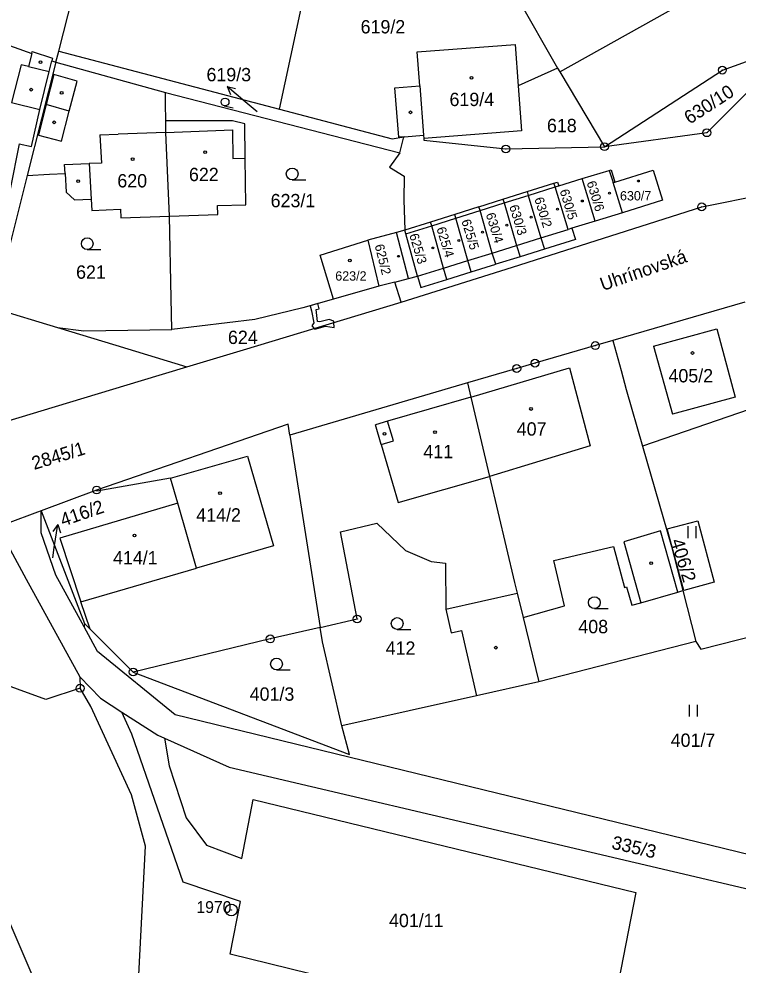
# Model space of a CAD drawing. Extents: x -644096 to -634268, y -1141430 to -1133463.
# Drawn here: x -640144.3 to -640052.6, y -1138128.6 to -1138008 of the extents above; entities that cross this region are included whole.
import ezdxf

# ---------------------------------------------------------------- set-up
doc = ezdxf.new("R2010")
doc.units = 0
for name, color, linetype in [('_CIVIL_CONSTRUCTION', 7, 'Continuous'), ('B_Hranice _3D', 7, 'Continuous'), ('M_Svah_Nasyp', 7, 'Continuous'), ('M_Svah_Zarez', 7, 'Continuous'), ('spodek_zarez', 7, 'Continuous'), ('svrsek_osa_sjezdy', 7, 'Continuous'), ('svrsek_osa_VRT', 7, 'Continuous'), ('svrsek_popisy_VRT', 7, 'Continuous'), ('terminal_VRT', 7, 'Continuous')]:
    doc.layers.add(name, color=color, linetype=linetype)

msp = doc.modelspace()

# ---------------------------------------------------------------- linework, layer by layer
at = {"layer": '_CIVIL_CONSTRUCTION'}
for centre, radius in [((-640054.59, -1138014.52), 0.5), ((-640054.59, -1138014.52), 0.0303), ((-640056.57, -1138022.5), 0.5), ((-640056.57, -1138022.5), 0.0303), ((-640082.19, -1138024.57), 0.5), ((-640069.61, -1138024.28), 0.5), ((-640069.61, -1138024.28), 0.0303), ((-640082.19, -1138024.57), 0.0303), ((-640057.22, -1138031.95), 0.5), ((-640057.22, -1138031.95), 0.0303), ((-640070.78, -1138049.63), 0.5), ((-640070.78, -1138049.63), 0.0303), ((-640080.8, -1138052.55), 0.5), ((-640078.48, -1138051.87), 0.5), ((-640078.48, -1138051.87), 0.0303), ((-640080.8, -1138052.55), 0.0303), ((-640134.35, -1138068.04), 0.5), ((-640134.35, -1138068.04), 0.0303), ((-640101.14, -1138084.48), 0.5), ((-640101.14, -1138084.48), 0.0303), ((-640112.22, -1138087.02), 0.5), ((-640112.22, -1138087.02), 0.0303), ((-640129.69, -1138091.24), 0.5), ((-640129.69, -1138091.24), 0.0303), ((-640136.46, -1138093.31), 0.5), ((-640136.46, -1138093.31), 0.0303), ((-640117.18, -1138121.57), 0.75), ((-640117.18, -1138121.57), 0.03)]:
    msp.add_circle(centre, radius, dxfattribs=at)
at = {"layer": 'B_Hranice _3D'}
msp.add_lwpolyline([(-640107.14, -1138044.56), (-640106.98, -1138045.19), (-640106.68, -1138046.71), (-640106.93, -1138047.12), (-640106.63, -1138047.44), (-640106.55, -1138047.53), (-640105.17, -1138047.17), (-640104.08, -1138047.33), (-640104.12, -1138046.68), (-640104.13, -1138046.5), (-640104.7, -1138046.3), (-640105.9, -1138046.61), (-640106.19, -1138046.56), (-640106.38, -1138045.03), (-640106, -1138044.93), (-640106.17, -1138044.28)], close=True, dxfattribs=at)
at = {"layer": 'M_Svah_Nasyp'}
for p, q in [((-640142.62, -1138012.41), (-640143.02, -1138014.07)), ((-640140.41, -1138014.71), (-640140.05, -1138013.33)), ((-640143.97, -1138013.85), (-640145.19, -1138018.63)), ((-640143.02, -1138014.07), (-640143.97, -1138013.85)), ((-640143.02, -1138014.07), (-640140.41, -1138014.71)), ((-640141.58, -1138019.52), (-640140.41, -1138014.71)), ((-640139.82, -1138015.09), (-640140.78, -1138018.91)), ((-640136.83, -1138015.92), (-640139.82, -1138015.09)), ((-640137.83, -1138019.75), (-640136.83, -1138015.92)), ((-640093.17, -1138016.54), (-640092.68, -1138022.82)), ((-640145.19, -1138018.63), (-640141.58, -1138019.52)), ((-640142.67, -1138024.26), (-640141.58, -1138019.52)), ((-640140.78, -1138018.91), (-640141.75, -1138022.79)), ((-640137.83, -1138019.75), (-640140.78, -1138018.91)), ((-640138.82, -1138023.58), (-640137.83, -1138019.75)), ((-640141.75, -1138022.79), (-640138.82, -1138023.58)), ((-640133.95, -1138022.75), (-640131.61, -1138022.67)), ((-640133.95, -1138022.75), (-640133.75, -1138026.36)), ((-640125.51, -1138022.45), (-640131.61, -1138022.67)), ((-640125.51, -1138022.45), (-640117.05, -1138022.15)), ((-640117.05, -1138022.15), (-640116.98, -1138025.77)), ((-640144.24, -1138023.92), (-640145.35, -1138029.7)), ((-640144.24, -1138023.92), (-640142.67, -1138024.26)), ((-640138.43, -1138026.53), (-640135.3, -1138026.42)), ((-640138.37, -1138027.7), (-640138.43, -1138026.53)), ((-640133.75, -1138026.36), (-640135.3, -1138026.42)), ((-640135.3, -1138026.42), (-640135.04, -1138030.95)), ((-640116.98, -1138025.77), (-640115.4, -1138025.72)), ((-640069, -1138027.3), (-640068.52, -1138028.85)), ((-640075.92, -1138029.4), (-640076.07, -1138028.93)), ((-640079.34, -1138030.48), (-640075.92, -1138029.4)), ((-640085.48, -1138032.42), (-640082.42, -1138031.45)), ((-640082.42, -1138031.45), (-640079.34, -1138030.48)), ((-640088.55, -1138033.39), (-640085.48, -1138032.42)), ((-640091.64, -1138034.36), (-640088.55, -1138033.39)), ((-640094.58, -1138041.07), (-640096.11, -1138035.21)), ((-640094.93, -1138035.4), (-640091.64, -1138034.36)), ((-640077.71, -1138035.9), (-640074.25, -1138034.83)), ((-640080.82, -1138036.86), (-640077.71, -1138035.9)), ((-640083.93, -1138037.83), (-640080.82, -1138036.86)), ((-640090.15, -1138039.75), (-640087.03, -1138038.79)), ((-640087.03, -1138038.79), (-640083.93, -1138037.83)), ((-640093.47, -1138040.78), (-640090.15, -1138039.75)), ((-640063.35, -1138049.69), (-640055.29, -1138047.5)), ((-640055.29, -1138047.5), (-640052.94, -1138056.2)), ((-640063.35, -1138049.69), (-640060.96, -1138058.37)), ((-640086.65, -1138056.19), (-640097.26, -1138059.27)), ((-640052.94, -1138056.2), (-640060.96, -1138058.37)), ((-640097.26, -1138059.27), (-640098.8, -1138059.72)), ((-640096.53, -1138061.77), (-640097.26, -1138059.27)), ((-640098.08, -1138062.22), (-640098.8, -1138059.72)), ((-640098.08, -1138062.22), (-640096.53, -1138061.77)), ((-640098.08, -1138062.22), (-640095.92, -1138069.65)), ((-640124.95, -1138066.53), (-640115.14, -1138063.71)), ((-640115.14, -1138063.71), (-640111.8, -1138075.15)), ((-640095.92, -1138069.65), (-640084.26, -1138066.31)), ((-640123.99, -1138069.73), (-640139.02, -1138074.19)), ((-640139.02, -1138074.19), (-640136.38, -1138082.31)), ((-640111.8, -1138075.15), (-640121.63, -1138078)), ((-640089.85, -1138083.22), (-640080.75, -1138081.18))]:
    msp.add_line(p, q, dxfattribs=at)
for points in [[(-640086.65, -1138056.19), (-640074.09, -1138052.45), (-640071.46, -1138062.42), (-640084.26, -1138066.31)], [(-640060.27, -1138081.05), (-640062.49, -1138073.26), (-640067.17, -1138074.66), (-640064.98, -1138082.41)]]:
    msp.add_lwpolyline(points, dxfattribs=at)
at = {"layer": 'M_Svah_Zarez'}
for centre, radius in [((-640141.49, -1138013.52), 0.175), ((-640086.56, -1138015.49), 0.175), ((-640142.69, -1138017.01), 0.175), ((-640138.81, -1138017.41), 0.175), ((-640094.34, -1138019.9), 0.175), ((-640139.75, -1138021.17), 0.175), ((-640120.52, -1138024.99), 0.175), ((-640129.76, -1138025.86), 0.175), ((-640136.71, -1138028.68), 0.175), ((-640065.3, -1138028.65), 0.123), ((-640068.99, -1138030.21), 0.123), ((-640072.44, -1138031.2), 0.123), ((-640075.59, -1138032.25), 0.123), ((-640078.95, -1138033.25), 0.123), ((-640085.18, -1138035.18), 0.123), ((-640082.07, -1138034.29), 0.123), ((-640088.17, -1138036.23), 0.123), ((-640091.48, -1138037.19), 0.123), ((-640102.09, -1138038.77), 0.175), ((-640095.86, -1138038.25), 0.123), ((-640058.4, -1138050.58), 0.175), ((-640078.98, -1138057.71), 0.175), ((-640091.22, -1138060.66), 0.175), ((-640097.66, -1138060.89), 0.175), ((-640118.62, -1138068.43), 0.175), ((-640129.51, -1138073.84), 0.175), ((-640063.67, -1138077.35), 0.175), ((-640083.46, -1138088.14), 0.175)]:
    msp.add_circle(centre, radius, dxfattribs=at)
at = {"layer": 'spodek_zarez'}
msp.add_circle((-638683.07, -1137056.85), 1378.08, dxfattribs=at)
at = {"layer": 'svrsek_osa_sjezdy'}
for p, q in [((-640118.08, -1138019.07), (-640116.94, -1138019.31)), ((-640109.42, -1138028.5), (-640107.67, -1138028.5)), ((-640135.55, -1138037.39), (-640133.8, -1138037.39)), ((-640058.93, -1138074.16), (-640058.93, -1138072.66)), ((-640057.93, -1138074.16), (-640057.93, -1138072.66)), ((-640070.9, -1138083.14), (-640069.15, -1138083.14)), ((-640096.04, -1138085.81), (-640094.29, -1138085.81)), ((-640111.42, -1138090.97), (-640109.67, -1138090.97)), ((-640058.76, -1138096.91), (-640058.76, -1138095.41)), ((-640057.76, -1138096.91), (-640057.76, -1138095.41))]:
    msp.add_line(p, q, dxfattribs=at)
for centre, radius in [((-640117.98, -1138018.58), 0.502), ((-640109.42, -1138027.75), 0.75), ((-640135.55, -1138036.64), 0.75), ((-640070.9, -1138082.39), 0.75), ((-640096.04, -1138085.06), 0.75), ((-640111.42, -1138090.22), 0.75)]:
    msp.add_circle(centre, radius, dxfattribs=at)
at = {"layer": 'svrsek_popisy_VRT'}
for p, q in [((-640115.43, -1138018.54), (-640117.73, -1138016.61)), ((-640117.73, -1138016.61), (-640116.64, -1138016.87)), ((-640117.73, -1138016.61), (-640117.28, -1138017.64)), ((-640113.88, -1138019.85), (-640115.43, -1138018.54)), ((-640139.28, -1138072.42), (-640139.93, -1138073.33)), ((-640139.75, -1138075.38), (-640139.28, -1138072.42)), ((-640139.28, -1138072.42), (-640138.94, -1138073.48)), ((-640139.95, -1138076.68), (-640139.75, -1138075.38))]:
    msp.add_line(p, q, dxfattribs=at)
at = {"layer": 'terminal_VRT'}
for p, q in [((-640139.18, -1138012.11), (-640135.5, -1137997.67)), ((-640083.56, -1138000.29), (-640075.59, -1138014.27)), ((-640139.54, -1138013.51), (-640139.18, -1138012.11)), ((-640139.18, -1138012.11), (-640111.03, -1138019.5)), ((-640139.54, -1138013.51), (-640143.22, -1138027.94)), ((-640139.54, -1138013.51), (-640125.58, -1138017.35)), ((-640075.59, -1138014.27), (-640080.62, -1138016.52)), ((-640075.59, -1138014.27), (-640075.31, -1138014.74)), ((-640075.31, -1138014.74), (-640069.61, -1138024.28)), ((-640125.58, -1138017.35), (-640095.7, -1138025.06)), ((-640095.7, -1138025.06), (-640095.18, -1138023.04)), ((-640095.18, -1138023.04), (-640095.12, -1138023.01)), ((-640143.22, -1138027.94), (-640146.91, -1138042.57)), ((-640075.45, -1138029.26), (-640072.46, -1138028.35)), ((-640070.79, -1138033.76), (-640072.46, -1138028.35)), ((-640082.57, -1138030.98), (-640079.49, -1138030.01)), ((-640095.18, -1138031.07), (-640095.06, -1138034.92)), ((-640085.63, -1138031.95), (-640082.57, -1138030.98)), ((-640085.63, -1138031.95), (-640088.7, -1138032.91)), ((-640067.33, -1138032.69), (-640070.79, -1138033.76)), ((-640091.79, -1138033.89), (-640095.06, -1138034.92)), ((-640088.7, -1138032.91), (-640091.79, -1138033.89)), ((-640070.79, -1138033.76), (-640073.77, -1138034.68)), ((-640096.11, -1138035.21), (-640099.77, -1138036.21)), ((-640095.06, -1138034.92), (-640096.11, -1138035.21)), ((-640099.77, -1138036.21), (-640098.39, -1138042.07)), ((-640077.26, -1138037.34), (-640080.38, -1138038.31)), ((-640080.38, -1138038.31), (-640083.48, -1138039.27)), ((-640086.59, -1138040.23), (-640083.48, -1138039.27)), ((-640096.33, -1138041.53), (-640094.58, -1138041.07)), ((-640094.58, -1138041.07), (-640093.47, -1138040.78)), ((-640089.71, -1138041.19), (-640086.59, -1138040.23)), ((-640098.39, -1138042.07), (-640104.16, -1138043.71)), ((-640096.33, -1138041.53), (-640098.39, -1138042.07)), ((-640095.52, -1138044.09), (-640096.33, -1138041.53)), ((-640051.74, -1138044.11), (-640068.55, -1138048.98)), ((-640080.8, -1138052.55), (-640087.08, -1138054.36)), ((-640087.08, -1138054.36), (-640109.73, -1138061.04)), ((-640048.2, -1138056.76), (-640064.77, -1138062.45)), ((-640109.73, -1138061.04), (-640105.84, -1138085.56)), ((-640134.35, -1138068.04), (-640141.42, -1138070.68)), ((-640141.42, -1138070.68), (-640135.91, -1138085.04)), ((-640059.63, -1138080.87), (-640057.97, -1138087.37)), ((-640079.99, -1138084.29), (-640077.99, -1138092.49)), ((-640135.91, -1138085.04), (-640135.94, -1138085.5)), ((-640135.18, -1138085.79), (-640135.91, -1138085.04)), ((-640129.69, -1138091.24), (-640135.18, -1138085.79)), ((-640087.85, -1138085.96), (-640085.95, -1138094.27)), ((-640057.97, -1138087.37), (-640077.99, -1138092.49)), ((-640136.48, -1138091.86), (-640136.46, -1138093.31)), ((-640077.99, -1138092.49), (-640085.95, -1138094.27)), ((-640085.95, -1138094.27), (-640103.11, -1138098.1))]:
    msp.add_line(p, q, dxfattribs=at)
for points in [[(-640075.31, -1138014.74), (-640056.37, -1138004.13), (-640053.85, -1138002.78), (-640053.04, -1138002.35), (-640051.28, -1137998.88), (-640049.28, -1137990.98), (-640049.97, -1137983.41), (-640046.83, -1137976.81)], [(-640111.03, -1138019.5), (-640106.71, -1137999.33), (-640102.8, -1138000.17), (-640101.97, -1137996.31)], [(-640149.42, -1138009.98), (-640142.62, -1138012.41), (-640142.55, -1138012.13), (-640139.96, -1138013), (-640140.05, -1138013.33), (-640139.54, -1138013.51)], [(-640095.12, -1138023.01), (-640095.84, -1138023.07), (-640096.33, -1138016.78), (-640093.17, -1138016.54), (-640093.51, -1138012.2), (-640081.02, -1138011.26), (-640080.62, -1138016.52)], [(-640069.61, -1138024.28), (-640054.59, -1138014.52), (-640046.45, -1138011.61)], [(-640046.45, -1138011.61), (-640049.24, -1138015.15), (-640056.57, -1138022.5), (-640069.61, -1138024.28)], [(-640080.62, -1138016.52), (-640080.19, -1138022.27), (-640092.65, -1138023.22)], [(-640125.53, -1138020.98), (-640125.56, -1138018.79), (-640125.58, -1138017.35)], [(-640095.52, -1138044.09), (-640081.36, -1138039.64), (-640057.22, -1138031.95), (-640049.18, -1138030.34), (-640031.78, -1138026.72), (-640023.47, -1138024.99), (-640016.94, -1138021.53), (-640000.53, -1138018.33), (-639998.55, -1138017.87)], [(-640111.03, -1138019.5), (-640096.68, -1138023.27), (-640095.18, -1138023.04)], [(-640125.05, -1138033.13), (-640118.9, -1138032.91), (-640118.93, -1138031.78), (-640115.33, -1138031.68), (-640115.4, -1138025.72), (-640115.44, -1138021.38), (-640117.04, -1138020.97), (-640125.53, -1138020.98)], [(-640125.05, -1138033.13), (-640125.51, -1138022.45), (-640125.53, -1138020.98)], [(-640095.12, -1138023.01), (-640092.68, -1138022.82), (-640092.65, -1138023.22)], [(-640092.65, -1138023.22), (-640092.63, -1138023.44), (-640082.19, -1138024.57), (-640069.61, -1138024.28)], [(-640095.7, -1138025.06), (-640097.03, -1138026.89), (-640095.17, -1138028.02), (-640095.18, -1138031.07)], [(-640143.22, -1138027.94), (-640140.37, -1138027.8), (-640138.37, -1138027.7), (-640138.25, -1138030.08), (-640137.18, -1138031.05), (-640135.04, -1138030.95), (-640134.97, -1138032.41), (-640131.29, -1138032.26), (-640131.25, -1138033.36), (-640125.05, -1138033.13)], [(-640072.46, -1138028.35), (-640069, -1138027.3), (-640068.76, -1138027.23), (-640068.28, -1138028.78)], [(-640068.28, -1138028.78), (-640063.41, -1138027.27), (-640062.22, -1138031.11), (-640067.33, -1138032.69)], [(-640079.49, -1138030.01), (-640076.07, -1138028.93), (-640075.6, -1138028.78), (-640075.45, -1138029.26)], [(-640073.77, -1138034.68), (-640074.25, -1138034.83), (-640075.92, -1138029.4), (-640075.45, -1138029.26)], [(-640067.33, -1138032.69), (-640068.52, -1138028.85), (-640068.28, -1138028.78)], [(-640079.49, -1138030.01), (-640079.34, -1138030.48), (-640077.71, -1138035.9), (-640077.26, -1138037.34)], [(-640082.57, -1138030.98), (-640082.42, -1138031.45), (-640080.82, -1138036.86), (-640080.38, -1138038.31)], [(-640083.48, -1138039.27), (-640083.93, -1138037.83), (-640085.48, -1138032.42), (-640085.63, -1138031.95)], [(-640124.77, -1138047.59), (-640124.85, -1138043.6), (-640125.05, -1138033.13)], [(-640089.71, -1138041.19), (-640090.15, -1138039.75), (-640091.64, -1138034.36), (-640091.79, -1138033.89)], [(-640086.59, -1138040.23), (-640087.03, -1138038.79), (-640088.55, -1138033.39), (-640088.7, -1138032.91)], [(-640093.47, -1138040.78), (-640094.93, -1138035.4), (-640095.06, -1138034.92)], [(-640073.77, -1138034.68), (-640073.32, -1138036.12), (-640077.26, -1138037.34)], [(-640104.16, -1138043.71), (-640105.87, -1138038.11), (-640099.77, -1138036.21)], [(-640093.47, -1138040.78), (-640093.02, -1138042.22), (-640089.71, -1138041.19)], [(-640146.91, -1138042.57), (-640147.13, -1138043.45), (-640147.49, -1138044.86), (-640139.35, -1138047.33)], [(-640104.16, -1138043.71), (-640108.07, -1138044.82), (-640114.17, -1138046.32), (-640124.77, -1138047.59)], [(-640122.84, -1138052.34), (-640115.65, -1138050.16), (-640095.52, -1138044.09)], [(-640139.35, -1138047.33), (-640135.99, -1138047.75), (-640124.77, -1138047.59)], [(-640139.35, -1138047.33), (-640131.91, -1138049.59), (-640122.84, -1138052.34)], [(-640068.55, -1138048.98), (-640070.78, -1138049.63), (-640078.48, -1138051.87), (-640080.8, -1138052.55)], [(-640068.55, -1138048.98), (-640067.51, -1138052.81), (-640066.85, -1138055.24), (-640064.77, -1138062.45)], [(-640161.86, -1138065.3), (-640153.49, -1138061.65), (-640152.12, -1138061.19), (-640139.6, -1138057.41), (-640128.62, -1138054.09), (-640122.84, -1138052.34)], [(-640087.08, -1138054.36), (-640086.65, -1138056.19), (-640084.26, -1138066.31), (-640081.08, -1138079.82)], [(-640109.73, -1138061.04), (-640109.95, -1138059.63), (-640134.35, -1138068.04)], [(-640064.77, -1138062.45), (-640061.07, -1138075.24), (-640059.63, -1138080.87)], [(-640135.18, -1138085.79), (-640136.38, -1138082.31), (-640121.63, -1138078), (-640123.99, -1138069.73), (-640124.95, -1138066.53), (-640134.32, -1138068.19), (-640134.35, -1138068.04)], [(-640141.42, -1138070.68), (-640141.88, -1138070.85), (-640145.75, -1138072.3)], [(-640135.94, -1138085.5), (-640139.56, -1138078.91), (-640141.42, -1138073.49), (-640141.42, -1138070.68)], [(-640145.75, -1138072.3), (-640145.39, -1138075.62), (-640143.35, -1138079.41), (-640136.48, -1138091.86)], [(-640105.84, -1138085.56), (-640101.14, -1138084.48), (-640103.26, -1138073.37), (-640098.62, -1138072.27), (-640094.99, -1138075.74), (-640091.7, -1138077.16), (-640089.87, -1138077.37), (-640089.85, -1138083.22), (-640089.17, -1138086.25), (-640087.85, -1138085.96)], [(-640059.51, -1138080.83), (-640061.61, -1138073.01), (-640057.73, -1138071.97), (-640055.63, -1138079.79), (-640059.51, -1138080.83)], [(-640079.99, -1138084.29), (-640074.73, -1138082.81), (-640076.07, -1138077.02), (-640068.45, -1138075.23), (-640067.05, -1138080.47), (-640066.79, -1138080.37), (-640066.14, -1138082.74), (-640064.98, -1138082.41), (-640060.27, -1138081.05), (-640059.63, -1138080.87)], [(-640081.08, -1138079.82), (-640080.75, -1138081.18), (-640079.99, -1138084.29)], [(-640057.97, -1138087.37), (-640057.34, -1138088.32), (-640037.79, -1138083.36)], [(-640033.9, -1138118.76), (-640124.34, -1138096.7), (-640134.22, -1138088.64), (-640135.94, -1138085.5)], [(-640105.84, -1138085.56), (-640112.22, -1138087.02), (-640129.69, -1138091.24)], [(-640103.11, -1138098.1), (-640105.55, -1138087.41), (-640105.84, -1138085.56)], [(-640136.46, -1138093.31), (-640140.82, -1138094.73), (-640148.1, -1138092.12), (-640156.38, -1138090.1), (-640187.84, -1138097.91), (-640208.52, -1138097.61), (-640221.89, -1138095.66)], [(-640136.48, -1138091.86), (-640133.86, -1138094.57), (-640131.13, -1138096.38)], [(-640129.69, -1138091.24), (-640102.13, -1138101.77), (-640103.11, -1138098.1)], [(-639964.57, -1138155.72), (-639970.93, -1138156.51), (-639981.92, -1138158.02), (-640012.66, -1138153.48), (-640025.08, -1138154.19), (-640066.74, -1138155.12), (-640091.07, -1138158.68), (-640100.29, -1138160), (-640106.04, -1138156.61), (-640110.39, -1138154.04), (-640117.22, -1138149.62), (-640118.33, -1138148.11), (-640122.99, -1138140.9), (-640128.97, -1138129.83), (-640128.12, -1138113.45), (-640129.91, -1138106.89), (-640135.07, -1138095.63), (-640136.46, -1138093.31)], [(-640125.7, -1138099.66), (-640125.1, -1138103.21), (-640122.95, -1138109.83), (-640120.35, -1138113.31), (-640115.86, -1138115), (-640114.4, -1138107.51), (-640065.64, -1138119.33), (-640069.46, -1138138.97), (-640117.31, -1138127.21), (-640116, -1138120.49), (-640123.3, -1138118.01), (-640129.85, -1138099.16), (-640131.13, -1138096.38)], [(-640131.13, -1138096.38), (-640126.57, -1138099.27), (-640125.7, -1138099.66)], [(-640125.7, -1138099.66), (-640117.45, -1138103.37), (-640034.93, -1138122.75), (-639981.87, -1138136.41), (-639971.04, -1138143.12), (-639962.31, -1138146.02)], [(-640269.74, -1138181.24), (-640284.28, -1138177.7), (-640283.65, -1138163.14), (-640278.43, -1138154.54), (-640260.81, -1138144.4), (-640250.28, -1138126.64), (-640249.95, -1138111.05), (-640244.3, -1138108.64), (-640240.85, -1138108.4), (-640180.48, -1138113.95), (-640156.4, -1138108.35), (-640147.57, -1138118.28), (-640140.23, -1138135.35), (-640133.49, -1138147.23), (-640126.91, -1138154.41), (-640101.86, -1138172.06)]]:
    msp.add_lwpolyline(points, dxfattribs=at)

# ---------------------------------------------------------------- texts
at = {"layer": '_CIVIL_CONSTRUCTION'}
msp.add_text('1970', height=1.5, dxfattribs=at).set_placement((-640121.63, -1138121.95))
at = {"layer": 'svrsek_osa_VRT'}
for s, height, p in [('619/2', 1.7, (-640100.7, -1138009.84)), ('619/3', 1.7, (-640120.35, -1138015.94)), ('619/4', 1.7, (-640089.37, -1138019.1)), ('618', 1.7, (-640076.95, -1138022.43)), ('620', 1.7, (-640131.71, -1138029.47)), ('622', 1.7, (-640122.58, -1138028.67)), ('623/1', 1.7, (-640112.17, -1138032)), ('630/7', 1.19, (-640067.64, -1138031.13)), ('621', 1.7, (-640136.97, -1138041.11)), ('623/2', 1.19, (-640103.93, -1138041.35)), ('624', 1.7, (-640117.61, -1138049.43)), ('405/2', 1.7, (-640061.46, -1138054.32)), ('407', 1.7, (-640080.8, -1138061.11)), ('411', 1.7, (-640092.7, -1138063.99)), ('414/2', 1.7, (-640121.65, -1138072.07)), ('414/1', 1.7, (-640132.26, -1138077.53)), ('408', 1.7, (-640072.95, -1138086.3)), ('412', 1.7, (-640097.51, -1138089.05)), ('401/3', 1.7, (-640114.84, -1138094.9)), ('401/7', 1.7, (-640061.18, -1138100.78)), ('401/11', 1.7, (-640097.08, -1138123.76))]:
    msp.add_text(s, height=height, dxfattribs=at).set_placement(p)
for s, height, rotation, p in [('630/10', 1.7, 33, (-640058.76, -1138021.48)), ('630/6', 1.19, 287, (-640071.9, -1138028.84)), ('630/5', 1.19, 287, (-640075.34, -1138029.89)), ('630/2', 1.19, 287, (-640078.57, -1138030.91)), ('630/4', 1.19, 287, (-640084.76, -1138032.89)), ('630/3', 1.19, 287, (-640081.78, -1138031.88)), ('625/5', 1.19, 287, (-640087.87, -1138033.73)), ('625/4', 1.19, 287, (-640091.05, -1138034.7)), ('625/3', 1.19, 287, (-640094.52, -1138035.54)), ('625/2', 1.19, 284, (-640098.92, -1138036.86)), ('2845/1', 1.7, 17, (-640142.32, -1138065.49)), ('416/2', 1.7, 19, (-640138.64, -1138072.72)), ('406/2', 1.7, 287, (-640061.19, -1138074.52)), ('335/3', 1.7, 347, (-640068.8, -1138113.74))]:
    msp.add_text(s, height=height, rotation=rotation, dxfattribs=at).set_placement(p)
at = {"layer": 'svrsek_popisy_VRT'}
msp.add_text('Uhrínovská', height=1.7, rotation=19, dxfattribs=at).set_placement((-640069.83, -1138042.69))

doc.saveas('drawing.dxf')
